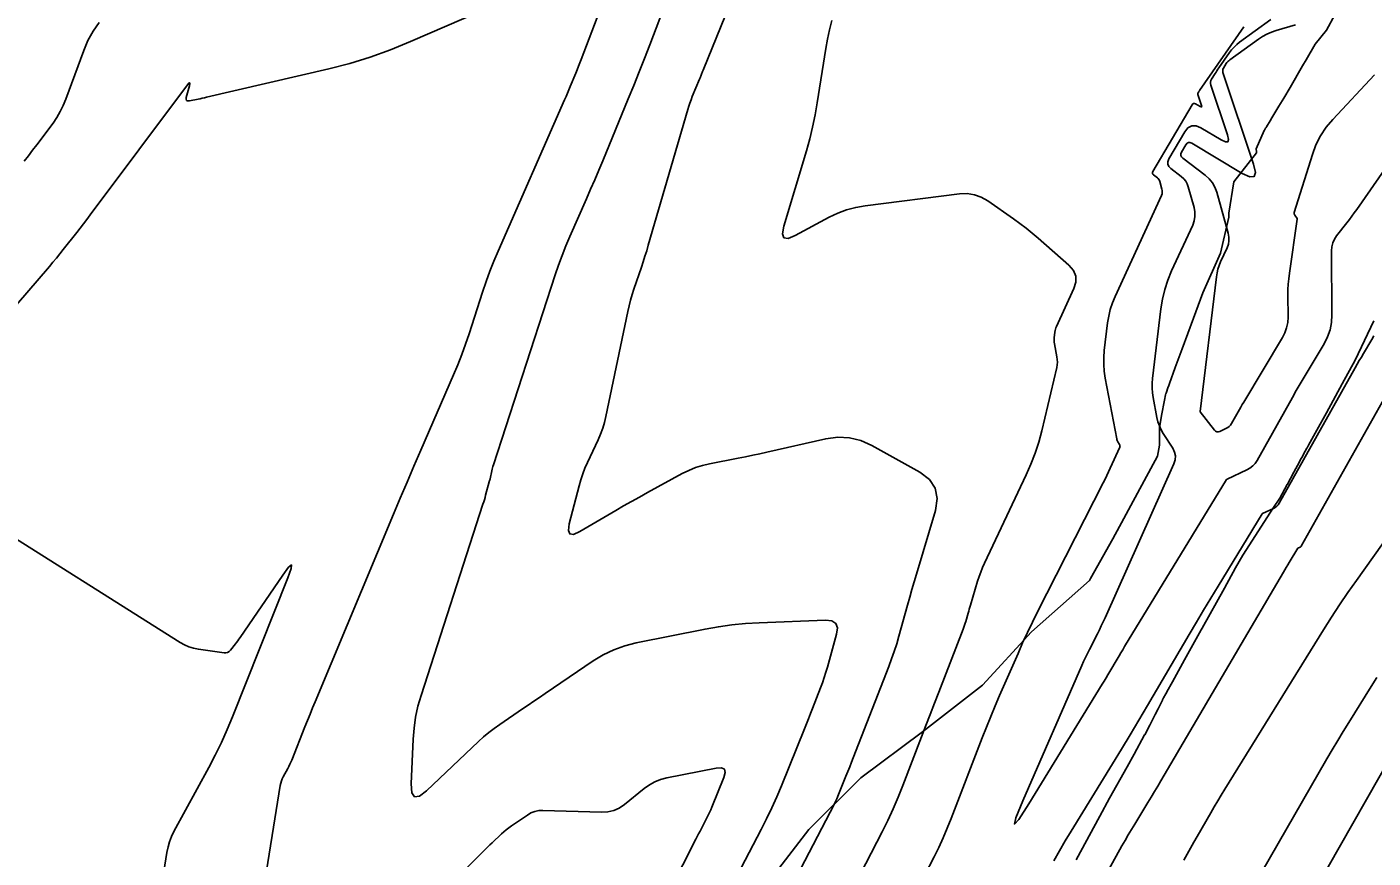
# Model space of a CAD drawing. Extents: x 658976 to 668726, y 639543 to 647196.
# Drawn here: x 662379.8 to 662475.3, y 643444.7 to 643503.7 of the extents above; entities that cross this region are included whole.
import ezdxf

# ---------------------------------------------------------------- set-up
doc = ezdxf.new("R2010")
doc.units = 0
for name, color, linetype in [('Ex_Major Contours', 7, 'Continuous'), ('Ex_Minor Contours', 7, 'Continuous'), ('R_Ramp 20 Degree Des Ls', 7, 'Continuous'), ('R_Ramp 20 Degree_Min Ls', 7, 'Continuous')]:
    doc.layers.add(name, color=color, linetype=linetype)

msp = doc.modelspace()

# ---------------------------------------------------------------- linework, layer by layer
at = {"layer": 'Ex_Major Contours'}
for points in [[(662396.483, 643442.007), (662397.734, 643449.837), (662397.767, 643449.999), (662397.813, 643450.157), (662397.872, 643450.31), (662397.945, 643450.459), (662398.262, 643451.044), (662398.339, 643451.192), (662398.412, 643451.341), (662398.48, 643451.493), (662398.544, 643451.646), (662399.486, 643454.009), (662399.664, 643454.454), (662399.845, 643454.898), (662400.027, 643455.342), (662400.211, 643455.785), (662405.769, 643469.095), (662406.245, 643470.23), (662406.725, 643471.363), (662407.21, 643472.494), (662407.698, 643473.624), (662410.019, 643478.967), (662410.321, 643479.686), (662410.606, 643480.411), (662410.873, 643481.143), (662411.123, 643481.882), (662412.089, 643484.85), (662412.339, 643485.588), (662412.608, 643486.32), (662412.894, 643487.044), (662413.199, 643487.762), (662417.903, 643498.482), (662418.006, 643498.719), (662418.108, 643498.956), (662418.209, 643499.194), (662418.308, 643499.433), (662418.704, 643500.388), (662418.802, 643500.628), (662418.898, 643500.868), (662418.992, 643501.108), (662419.085, 643501.35), (662423.852, 643513.914)], [(662419.186, 643507.933), (662406.981, 643502.616), (662405.562, 643502.036), (662404.121, 643501.522), (662402.659, 643501.074), (662401.175, 643500.692), (662392.505, 643498.669), (662392.354, 643498.635), (662392.202, 643498.601), (662392.051, 643498.569), (662391.899, 643498.537), (662391.292, 643498.414), (662391.164, 643498.406), (662391.084, 643498.443), (662391.051, 643498.526), (662391.066, 643498.653), (662391.284, 643499.491), (662391.312, 643499.637), (662391.299, 643499.697), (662391.244, 643499.67), (662391.147, 643499.556), (662384.244, 643490.319), (662384.01, 643490.008), (662383.775, 643489.699), (662383.538, 643489.392), (662383.299, 643489.086), (662382.339, 643487.865), (662382.098, 643487.561), (662381.853, 643487.26), (662381.604, 643486.962), (662381.353, 643486.666), (662375.342, 643479.694)], [(662467.987, 643504.186), (662465.779, 643502.57), (662465.577, 643502.409), (662465.39, 643502.234), (662465.219, 643502.043), (662465.063, 643501.837), (662464.308, 643500.753), (662464.241, 643500.656), (662464.175, 643500.557), (662464.111, 643500.458), (662464.048, 643500.359), (662463.798, 643499.958), (662463.748, 643499.856), (662463.724, 643499.751), (662463.724, 643499.644), (662463.749, 643499.533), (662464.93, 643496.004), (662465.001, 643495.682), (662464.949, 643495.514), (662464.774, 643495.5), (662464.476, 643495.639), (662463.035, 643496.502), (662462.693, 643496.645), (662462.388, 643496.644), (662462.121, 643496.499), (662461.89, 643496.209), (662460.767, 643494.293), (662460.687, 643494.099), (662460.683, 643493.92), (662460.755, 643493.757), (662460.903, 643493.608), (662461.648, 643493.046), (662461.819, 643492.894), (662461.959, 643492.722), (662462.068, 643492.529), (662462.146, 643492.314), (662462.553, 643490.847), (662462.614, 643490.53), (662462.617, 643490.217), (662462.564, 643489.909), (662462.454, 643489.605), (662460.962, 643486.349), (662460.693, 643485.698), (662460.477, 643485.032), (662460.313, 643484.352), (662460.202, 643483.657), (662459.606, 643478.719), (662459.578, 643478.379), (662459.577, 643478.039), (662459.601, 643477.701), (662459.652, 643477.363), (662459.921, 643475.952), (662459.992, 643475.651), (662460.092, 643475.361), (662460.218, 643475.082), (662460.372, 643474.813), (662461.041, 643473.761), (662461.171, 643473.495), (662461.228, 643473.224), (662461.211, 643472.947), (662461.121, 643472.665), (662456.237, 643461.739), (662456.108, 643461.453), (662455.974, 643461.17), (662455.838, 643460.888), (662455.697, 643460.607), (662455.128, 643459.49), (662454.988, 643459.209), (662454.852, 643458.927), (662454.72, 643458.642), (662454.593, 643458.356), (662450.403, 643448.759), (662449.906, 643447.544), (662449.812, 643447.102), (662450.12, 643447.432), (662450.833, 643448.535), (662456.045, 643457.031), (662456.179, 643457.251), (662456.312, 643457.472), (662456.444, 643457.693), (662456.575, 643457.915), (662457.097, 643458.804), (662457.228, 643459.026), (662457.36, 643459.247), (662457.492, 643459.468), (662457.626, 643459.688), (662464.864, 643471.553), (662464.866, 643471.555), (662464.868, 643471.557), (662464.87, 643471.559), (662464.873, 643471.561), (662464.89, 643471.57), (662464.895, 643471.573), (662466.296, 643472.232), (662466.516, 643472.357), (662466.71, 643472.51), (662466.878, 643472.693), (662467.018, 643472.904), (662469.528, 643477.377), (662469.8, 643477.858), (662470.076, 643478.337), (662470.355, 643478.814), (662470.637, 643479.289), (662471.774, 643481.185), (662472.022, 643481.668), (662472.199, 643482.172), (662472.303, 643482.695), (662472.336, 643483.238), (662472.309, 643487.778), (662472.33, 643488.064), (662472.397, 643488.335), (662472.509, 643488.59), (662472.667, 643488.829), (662473.391, 643489.755), (662473.57, 643489.988), (662473.746, 643490.223), (662473.919, 643490.461), (662474.088, 643490.701), (662481.728, 643501.701)], [(662425.362, 643442.384), (662427.218, 643446.025), (662427.314, 643446.214), (662427.412, 643446.403), (662427.509, 643446.592), (662427.607, 643446.781), (662428, 643447.535), (662428.096, 643447.725), (662428.188, 643447.916), (662428.274, 643448.11), (662428.357, 643448.306), (662429.208, 643450.411), (662429.301, 643450.764), (662429.241, 643450.992), (662429.029, 643451.094), (662428.664, 643451.07), (662425.15, 643450.378), (662424.715, 643450.265), (662424.304, 643450.103), (662423.916, 643449.891), (662423.552, 643449.629), (662422.141, 643448.481), (662421.776, 643448.232), (662421.385, 643448.058), (662420.968, 643447.959), (662420.527, 643447.936), (662416.37, 643448.065), (662416.073, 643448.052), (662415.789, 643447.994), (662415.518, 643447.891), (662415.26, 643447.742), (662414.127, 643446.97), (662413.943, 643446.839), (662413.765, 643446.7), (662413.592, 643446.555), (662413.425, 643446.403), (662412.769, 643445.78), (662412.605, 643445.624), (662412.443, 643445.467), (662412.281, 643445.308), (662412.121, 643445.149), (662408.569, 643441.594)]]:
    msp.add_lwpolyline(points, dxfattribs=at)
at = {"layer": 'Ex_Minor Contours'}
for points in [[(662431.042, 643436.983), (662436.751, 643447.937), (662436.909, 643448.25), (662437.059, 643448.566), (662437.202, 643448.885), (662437.337, 643449.208), (662437.863, 643450.507), (662437.994, 643450.832), (662438.124, 643451.158), (662438.253, 643451.483), (662438.38, 643451.81), (662440.898, 643458.282), (662441.098, 643458.816), (662441.285, 643459.354), (662441.458, 643459.897), (662441.617, 643460.444), (662442.229, 643462.641), (662442.383, 643463.19), (662442.54, 643463.739), (662442.699, 643464.287), (662442.86, 643464.834), (662444.203, 643469.348), (662444.335, 643470.197), (662444.194, 643470.934), (662443.78, 643471.56), (662443.092, 643472.074), (662439.693, 643473.967), (662438.909, 643474.319), (662438.102, 643474.515), (662437.273, 643474.554), (662436.421, 643474.437), (662432.259, 643473.494), (662431.751, 643473.381), (662431.243, 643473.272), (662430.734, 643473.166), (662430.224, 643473.064), (662428.184, 643472.664), (662427.681, 643472.545), (662427.191, 643472.389), (662426.714, 643472.196), (662426.251, 643471.966), (662423.775, 643470.615), (662423.211, 643470.305), (662422.65, 643469.99), (662422.091, 643469.671), (662421.535, 643469.347), (662418.985, 643467.851), (662418.543, 643467.654), (662418.271, 643467.683), (662418.168, 643467.937), (662418.236, 643468.415), (662418.927, 643471.106), (662419.047, 643471.531), (662419.186, 643471.948), (662419.346, 643472.359), (662419.524, 643472.763), (662420.28, 643474.363), (662420.456, 643474.767), (662420.608, 643475.18), (662420.735, 643475.6), (662420.837, 643476.029), (662422.383, 643483.473), (662422.472, 643483.874), (662422.574, 643484.271), (662422.689, 643484.665), (662422.815, 643485.056), (662423.346, 643486.612), (662423.477, 643487.001), (662423.603, 643487.392), (662423.724, 643487.785), (662423.841, 643488.179), (662426.64, 643497.799), (662426.711, 643498.031), (662426.788, 643498.26), (662426.871, 643498.488), (662426.961, 643498.713), (662427.473, 643499.95), (662427.494, 643500.003), (662427.516, 643500.057), (662427.537, 643500.11), (662427.558, 643500.164), (662427.64, 643500.381), (662427.66, 643500.434), (662427.681, 643500.488), (662427.703, 643500.542), (662427.724, 643500.596), (662431.477, 643509.812)], [(662426.336, 643508.702), (662423.943, 643502.396), (662423.573, 643501.43), (662423.195, 643500.467), (662422.81, 643499.506), (662422.418, 643498.549), (662420.603, 643494.163), (662420.321, 643493.488), (662420.036, 643492.814), (662419.748, 643492.142), (662419.456, 643491.471), (662418.279, 643488.792), (662417.994, 643488.118), (662417.725, 643487.439), (662417.474, 643486.753), (662417.239, 643486.06), (662412.854, 643472.58), (662412.823, 643472.48), (662412.795, 643472.378), (662412.769, 643472.276), (662412.746, 643472.174), (662412.626, 643471.593), (662412.621, 643471.574), (662412.616, 643471.556), (662412.609, 643471.538), (662412.601, 643471.52), (662412.568, 643471.449), (662412.56, 643471.432), (662412.553, 643471.414), (662412.547, 643471.395), (662412.542, 643471.377), (662412.301, 643470.438), (662412.258, 643470.276), (662412.212, 643470.115), (662412.164, 643469.954), (662412.114, 643469.794), (662407.718, 643456.228), (662407.499, 643455.467), (662407.333, 643454.697), (662407.22, 643453.917), (662407.159, 643453.127), (662407.021, 643449.95), (662407.063, 643449.324), (662407.258, 643449.033), (662407.606, 643449.077), (662408.106, 643449.456), (662411.791, 643452.954), (662412.15, 643453.281), (662412.521, 643453.593), (662412.904, 643453.89), (662413.299, 643454.171), (662414.906, 643455.266), (662415.307, 643455.54), (662415.709, 643455.813), (662416.111, 643456.086), (662416.513, 643456.36), (662419.92, 643458.673), (662420.638, 643459.111), (662421.389, 643459.471), (662422.172, 643459.753), (662422.988, 643459.957), (662427.87, 643460.93), (662428.819, 643461.099), (662429.772, 643461.231), (662430.73, 643461.325), (662431.692, 643461.38), (662436.414, 643461.558), (662436.862, 643461.512), (662437.141, 643461.332), (662437.252, 643461.018), (662437.193, 643460.571), (662436.545, 643458.242), (662436.436, 643457.867), (662436.317, 643457.495), (662436.189, 643457.127), (662436.052, 643456.761), (662435.486, 643455.305), (662435.344, 643454.941), (662435.2, 643454.578), (662435.056, 643454.215), (662434.91, 643453.853), (662433.277, 643449.821), (662432.947, 643449.032), (662432.599, 643448.253), (662432.231, 643447.481), (662431.845, 643446.719), (662429.574, 643442.36)], [(662379.578, 643494.139), (662379.873, 643494.522), (662380.166, 643494.906), (662380.457, 643495.293), (662381.615, 643496.842), (662381.889, 643497.238), (662382.132, 643497.65), (662382.344, 643498.079), (662382.525, 643498.525), (662383.79, 643501.986), (662384.09, 643502.693), (662384.458, 643503.357), (662384.894, 643503.979)], [(662436.864, 643504.123), (662436.697, 643503.466), (662436.554, 643502.803), (662436.436, 643502.134), (662435.827, 643498.279), (662435.676, 643497.416), (662435.496, 643496.559), (662435.288, 643495.709), (662435.051, 643494.865), (662433.454, 643489.522), (662433.358, 643488.99), (662433.461, 643488.703), (662433.764, 643488.659), (662434.265, 643488.86), (662436.669, 643490.153), (662437.279, 643490.446), (662437.909, 643490.68), (662438.557, 643490.855), (662439.224, 643490.97), (662445.916, 643491.811), (662446.455, 643491.832), (662446.969, 643491.756), (662447.46, 643491.583), (662447.927, 643491.314), (662449.746, 643490.043), (662450.196, 643489.719), (662450.637, 643489.383), (662451.067, 643489.034), (662451.488, 643488.674), (662453.674, 643486.746), (662453.992, 643486.381), (662454.156, 643485.984), (662454.167, 643485.554), (662454.025, 643485.091), (662452.795, 643482.409), (662452.755, 643482.313), (662452.723, 643482.215), (662452.699, 643482.114), (662452.683, 643482.011), (662452.633, 643481.596), (662452.624, 643481.493), (662452.624, 643481.389), (662452.631, 643481.286), (662452.647, 643481.184), (662452.824, 643480.251), (662452.85, 643480.062), (662452.856, 643479.873), (662452.842, 643479.684), (662452.807, 643479.496), (662451.745, 643475.011), (662451.532, 643474.208), (662451.279, 643473.419), (662450.985, 643472.645), (662450.65, 643471.885), (662447.689, 643465.619), (662447.548, 643465.304), (662447.418, 643464.984), (662447.301, 643464.66), (662447.196, 643464.33), (662446.689, 643462.624), (662446.647, 643462.482), (662446.606, 643462.34), (662446.565, 643462.198), (662446.525, 643462.055), (662446.367, 643461.485), (662446.325, 643461.344), (662446.28, 643461.203), (662446.232, 643461.063), (662446.18, 643460.925), (662444.443, 643456.459), (662444.136, 643455.668), (662443.829, 643454.878), (662443.524, 643454.087), (662443.219, 643453.295), (662441.888, 643449.837), (662441.553, 643449.001), (662441.197, 643448.176), (662440.819, 643447.36), (662440.419, 643446.554), (662436.184, 643438.294)], [(662442.748, 643442.125), (662444.109, 643444.78), (662444.441, 643445.448), (662444.754, 643446.124), (662445.049, 643446.808), (662445.326, 643447.5), (662447.53, 643453.227), (662447.826, 643453.984), (662448.13, 643454.737), (662448.443, 643455.487), (662448.763, 643456.233), (662450.064, 643459.211), (662450.394, 643459.953), (662450.735, 643460.69), (662451.088, 643461.421), (662451.451, 643462.148), (662456.111, 643471.305), (662456.242, 643471.565), (662456.369, 643471.827), (662456.493, 643472.091), (662456.613, 643472.356), (662457.282, 643473.851), (662457.298, 643473.901), (662457.301, 643473.95), (662457.29, 643473.997), (662457.267, 643474.044), (662457.15, 643474.23), (662457.122, 643474.277), (662457.1, 643474.326), (662457.083, 643474.378), (662457.07, 643474.431), (662456.251, 643478.742), (662456.177, 643479.228), (662456.142, 643479.716), (662456.144, 643480.205), (662456.184, 643480.695), (662456.421, 643482.659), (662456.499, 643483.144), (662456.613, 643483.62), (662456.764, 643484.085), (662456.952, 643484.539), (662460.239, 643491.711), (662460.279, 643491.821), (662460.298, 643491.932), (662460.297, 643492.045), (662460.275, 643492.159), (662460.128, 643492.688), (662460.1, 643492.766), (662460.061, 643492.835), (662460.01, 643492.897), (662459.949, 643492.952), (662459.68, 643493.155), (662459.627, 643493.208), (662459.6, 643493.267), (662459.602, 643493.332), (662459.631, 643493.402), (662462.407, 643498.139), (662462.458, 643498.203), (662462.517, 643498.235), (662462.585, 643498.235), (662462.66, 643498.204), (662462.979, 643498.013), (662463.045, 643497.982), (662463.084, 643497.985), (662463.095, 643498.022), (662463.079, 643498.094), (662462.818, 643498.874), (662462.813, 643498.899), (662462.813, 643498.922), (662462.818, 643498.946), (662462.829, 643498.968), (662462.884, 643499.057), (662462.898, 643499.079), (662462.913, 643499.101), (662462.927, 643499.122), (662462.942, 643499.144), (662466.089, 643503.664)], [(662469.74, 643503.802), (662468.374, 643503.408), (662468.039, 643503.296), (662467.718, 643503.156), (662467.41, 643502.989), (662467.115, 643502.794), (662465.08, 643501.319), (662465.009, 643501.262), (662464.945, 643501.199), (662464.887, 643501.131), (662464.835, 643501.056), (662464.642, 643500.746), (662464.604, 643500.667), (662464.584, 643500.586), (662464.584, 643500.503), (662464.604, 643500.417), (662466.78, 643493.914), (662466.907, 643493.342), (662466.815, 643493.043), (662466.503, 643493.018), (662465.972, 643493.265), (662462.387, 643495.412), (662462.264, 643495.463), (662462.154, 643495.463), (662462.058, 643495.41), (662461.975, 643495.306), (662461.669, 643494.784), (662461.617, 643494.659), (662461.615, 643494.543), (662461.661, 643494.437), (662461.757, 643494.341), (662463.348, 643493.139), (662463.628, 643492.891), (662463.857, 643492.609), (662464.036, 643492.292), (662464.164, 643491.941), (662464.975, 643489.019), (662465.025, 643488.755), (662465.028, 643488.495), (662464.984, 643488.239), (662464.893, 643487.987), (662464.434, 643486.985), (662464.329, 643486.731), (662464.245, 643486.472), (662464.181, 643486.207), (662464.138, 643485.936), (662462.983, 643476.363), (662462.983, 643476.36), (662462.984, 643476.355), (662462.992, 643476.343), (662463.991, 643475.056), (662464.074, 643474.973), (662464.167, 643474.93), (662464.27, 643474.927), (662464.381, 643474.962), (662464.847, 643475.181), (662464.957, 643475.243), (662465.054, 643475.32), (662465.137, 643475.41), (662465.206, 643475.516), (662465.671, 643476.344), (662465.77, 643476.519), (662465.871, 643476.693), (662465.972, 643476.867), (662466.075, 643477.04), (662468.821, 643481.619), (662468.997, 643481.961), (662469.121, 643482.316), (662469.195, 643482.686), (662469.218, 643483.069), (662469.209, 643484.631), (662469.214, 643485.021), (662469.233, 643485.41), (662469.266, 643485.797), (662469.314, 643486.184), (662469.86, 643490.031), (662469.861, 643490.039), (662469.864, 643490.051), (662469.864, 643490.053), (662469.864, 643490.055), (662469.864, 643490.057), (662469.863, 643490.059), (662469.691, 643490.308), (662469.668, 643490.351), (662469.655, 643490.396), (662469.654, 643490.442), (662469.664, 643490.49), (662470.943, 643494.617), (662471.197, 643495.3), (662471.522, 643495.942), (662471.92, 643496.542), (662472.389, 643497.1), (662475.351, 643500.252)], [(662452.083, 643435.824), (662457.44, 643445.551), (662457.659, 643445.943), (662457.882, 643446.332), (662458.11, 643446.719), (662458.343, 643447.103), (662459.282, 643448.633), (662459.515, 643449.016), (662459.747, 643449.401), (662459.977, 643449.786), (662460.205, 643450.173), (662468.888, 643464.97), (662468.99, 643465.142), (662469.092, 643465.313), (662469.195, 643465.484), (662469.298, 643465.655), (662469.921, 643466.676), (662469.925, 643466.678), (662470.08, 643466.751), (662470.104, 643466.765), (662470.126, 643466.782), (662470.144, 643466.802), (662470.16, 643466.826), (662478.443, 643481.585)], [(662475.295, 643481.733), (662475.164, 643481.479), (662474.568, 643480.484), (662474.42, 643480.235), (662474.273, 643479.985), (662474.128, 643479.733), (662473.986, 643479.481), (662468.589, 643469.865), (662468.511, 643469.748), (662468.418, 643469.646), (662468.31, 643469.561), (662468.188, 643469.492), (662467.41, 643469.125), (662467.404, 643469.122), (662467.396, 643469.118), (662467.394, 643469.116), (662467.393, 643469.114), (662464.267, 643463.99), (662463.747, 643463.135), (662463.231, 643462.277), (662462.719, 643461.417), (662462.211, 643460.554), (662459.253, 643455.515), (662458.641, 643454.476), (662458.023, 643453.441), (662457.4, 643452.408), (662456.772, 643451.379), (662453.836, 643446.594), (662453.416, 643445.9), (662453.004, 643445.202), (662452.601, 643444.499)], [(662389.406, 643443.283), (662389.695, 643445.093), (662389.773, 643445.477), (662389.882, 643445.851), (662390.023, 643446.214), (662390.195, 643446.567), (662392.66, 643451.12), (662393.121, 643452), (662393.555, 643452.893), (662393.962, 643453.799), (662394.344, 643454.716), (662398.27, 643464.564), (662398.508, 643465.23), (662398.527, 643465.485), (662398.326, 643465.327), (662397.906, 643464.758), (662394.886, 643460.339), (662394.805, 643460.223), (662394.722, 643460.108), (662394.637, 643459.995), (662394.551, 643459.883), (662394.2, 643459.438), (662394.106, 643459.343), (662393.998, 643459.281), (662393.878, 643459.252), (662393.744, 643459.255), (662391.923, 643459.509), (662391.579, 643459.576), (662391.248, 643459.677), (662390.929, 643459.814), (662390.624, 643459.985), (662376.315, 643469.02)], [(662476.521, 643467.818), (662474.07, 643464.388), (662473.465, 643463.525), (662472.874, 643462.653), (662472.298, 643461.772), (662471.736, 643460.88), (662464.739, 643449.571), (662464.486, 643449.158), (662464.236, 643448.743), (662463.989, 643448.326), (662463.746, 643447.907), (662462.778, 643446.228), (662462.537, 643445.808), (662462.296, 643445.387), (662462.056, 643444.966), (662461.817, 643444.545)], [(662466.793, 643442.721), (662471.978, 643451.722), (662472.357, 643452.373), (662472.74, 643453.021), (662473.129, 643453.666), (662473.522, 643454.308), (662475.107, 643456.869), (662475.508, 643457.506)]]:
    msp.add_lwpolyline(points, dxfattribs=at)
at = {"layer": 'R_Ramp 20 Degree Des Ls'}
msp.add_line((662448.953, 643403.354), (662551.241, 643583.524), dxfattribs=at)
for points in [[(662451.029, 643460.741), (662455.142, 643464.391), (662455.212, 643464.515), (662456.793, 643467.347), (662457.569, 643468.785), (662458.061, 643469.696), (662459.951, 643473.198), (662460.092, 643473.994), (662460.094, 643475.204), (662460.094, 643475.237), (662460.26, 643476.217), (662460.424, 643477.066), (662460.448, 643477.186), (662460.519, 643477.552), (662460.56, 643477.662), (662460.564, 643477.673), (662460.727, 643478.127), (662460.732, 643478.141), (662460.788, 643478.296), (662460.808, 643478.352), (662461.222, 643479.495), (662461.7, 643480.819), (662462.51, 643483.002), (662463.176, 643484.796), (662464.432, 643487.619), (662465.013, 643490.153), (662465.019, 643490.301), (662465.021, 643490.364), (662465.024, 643490.449), (662465.373, 643492.67), (662466.989, 643494.718), (662466.98, 643494.802), (662466.958, 643495.011), (662467.536, 643496.321), (662467.538, 643496.325), (662467.627, 643496.479), (662467.658, 643496.534), (662467.681, 643496.573), (662467.942, 643497.001), (662468.07, 643497.21), (662468.57, 643498.028), (662468.922, 643498.602), (662469.358, 643499.355), (662470.249, 643500.891), (662470.506, 643501.334), (662471.141, 643502.43), (662471.938, 643503.431), (662472.532, 643504.52)], [(662432.148, 643442.712), (662435.23, 643446.712), (662438.907, 643450.374), (662443.278, 643453.642), (662447.552, 643456.965), (662451.029, 643460.741)]]:
    msp.add_lwpolyline(points, dxfattribs=at)
at = {"layer": 'R_Ramp 20 Degree_Min Ls'}
msp.add_lwpolyline([(662454.183, 643444.574), (662455.866, 643447.667), (662456.564, 643448.927), (662457.808, 643451.172), (662458.299, 643452.058), (662459.041, 643453.421), (662459.042, 643453.421), (662459.05, 643453.436), (662459.418, 643454.114), (662459.797, 643454.876), (662459.996, 643455.275), (662460.305, 643455.895), (662460.309, 643455.903), (662460.312, 643455.908), (662460.312, 643455.908), (662460.316, 643455.916), (662460.371, 643456.015), (662460.392, 643456.056), (662460.545, 643456.335), (662460.589, 643456.414), (662460.632, 643456.493), (662461.019, 643457.2), (662461.878, 643458.755), (662463.055, 643460.889), (662463.124, 643461.012), (662464.7, 643463.847), (662465.503, 643465.273), (662466.012, 643466.176), (662468.184, 643469.554), (662468.63, 643470.215), (662469.157, 643471.192), (662469.172, 643471.219), (662469.631, 643472.069), (662470.033, 643472.813), (662470.089, 643472.918), (662470.262, 643473.239), (662470.319, 643473.343), (662470.324, 643473.353), (662470.558, 643473.775), (662470.565, 643473.788), (662470.645, 643473.933), (662470.673, 643473.985), (662471.262, 643475.051), (662471.943, 643476.285), (662473.058, 643478.333), (662473.977, 643480.015), (662475.299, 643482.809)], dxfattribs=at)

doc.saveas('drawing.dxf')
